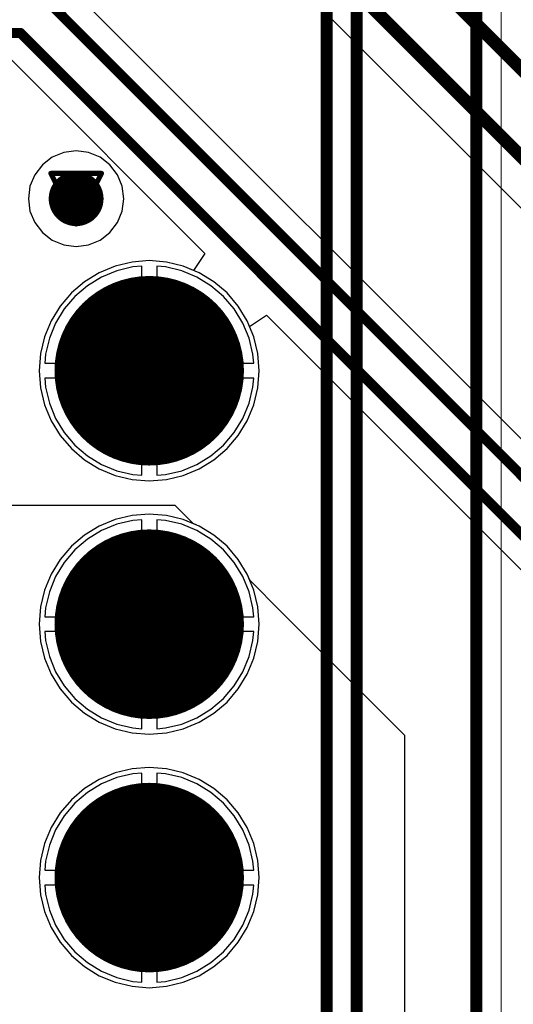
# Model space of a CAD drawing. Header units: millimetres. Extents: x 138 to 555, y 26 to 334.
# Tile 555 of 656: x 324.29 to 329.24, y 201.61 to 211.48. Entities that reach past the tile are written whole.
import ezdxf

# ---------------------------------------------------------------- set-up
doc = ezdxf.new("R2010")
doc.units = ezdxf.units.MM
for name, color, linetype in [('BottomLayer', 5, 'Continuous'), ('BottomSolder', 6, 'Continuous'), ('DrillDrawing', 1, 'Continuous'), ('Mechanical20', 56, 'Continuous'), ('Mechanical27', 56, 'Continuous'), ('MidLayer1', 16, 'Continuous'), ('MidLayer2', 76, 'Continuous'), ('MidLayer3', 90, 'Continuous'), ('MidLayer4', 156, 'Continuous'), ('MultiLayer', 9, 'Continuous'), ('PadHoleLayer', 156, 'Continuous'), ('TopLayer', 1, 'Continuous'), ('TopOverlay', 2, 'Continuous'), ('TopSolder', 216, 'Continuous'), ('ViaHoleLayer', 16, 'Continuous')]:
    doc.layers.add(name, color=color, linetype=linetype)

# ---------------------------------------------------------------- blocks, each defined once
blk = doc.blocks.new('CON_CVILUX_CH87_20_2_V_1_00_939')
at = {"layer": 'BottomLayer', "const_width": 0.9}
for points in [[(-11.88, 1.27, 1), (-10.98, 1.27, 1)], [(-9.34, 1.27, 1), (-8.44, 1.27, 1)], [(-6.8, 1.27, 1), (-5.9, 1.27, 1)]]:
    blk.add_lwpolyline(points, format="xyb", close=True, dxfattribs=at)
at = {"layer": 'BottomSolder', "const_width": 0.95}
for points in [[(-11.905, 1.27, 1), (-10.955, 1.27, 1)], [(-9.365, 1.27, 1), (-8.415, 1.27, 1)], [(-6.825, 1.27, 1), (-5.875, 1.27, 1)]]:
    blk.add_lwpolyline(points, format="xyb", close=True, dxfattribs=at)
at = {"layer": 'Mechanical20', "const_width": 0.01}
blk.add_lwpolyline([(16.75, 4.8), (-16.75, 4.8)], dxfattribs=at)
at = {"layer": 'Mechanical27'}
for p, q in [((-11.6372, 1.7322), (-11.542, 1.7798)), ((-11.542, 1.7798), (-11.3515, 1.7798)), ((-11.3515, 1.7798), (-11.2563, 1.7322)), ((-11.7324, 1.5894), (-11.6848, 1.6846)), ((-11.6848, 1.6846), (-11.6372, 1.7322)), ((-11.2563, 1.7322), (-11.2087, 1.6846)), ((-11.2087, 1.6846), (-11.1611, 1.5894)), ((-11.7324, 1.5417), (-11.7324, 1.5894)), ((-11.1611, 1.5894), (-11.1611, 1.4941)), ((-11.1611, 1.4941), (-11.2087, 1.3989)), ((-11.2087, 1.3989), (-11.3039, 1.2561)), ((-11.3039, 1.2561), (-11.78, 0.78)), ((-11.78, 0.78), (-11.1135, 0.78))]:
    blk.add_line(p, q, dxfattribs=at)
at = {"layer": 'Mechanical27', "const_width": 0.01}
for points in [[(16.51, 4.55), (-16.51, 4.55)], [(15.5, 3.35), (-15.5, 3.35)], [(15.2, 3.05), (-15.2, 3.05)]]:
    blk.add_lwpolyline(points, dxfattribs=at)
at = {"layer": 'Mechanical27'}
for points, const_width in [([(-10.505, 1.27, 1), (-12.355, 1.27, 1)], 0.01), ([(-7.965, 1.27, 1), (-9.815, 1.27, 1)], 0.01), ([(-5.425, 1.27, 1), (-7.275, 1.27, 1)], 0.01), ([(-12.3575, 1.27, 1), (-12.3525, 1.27, 1)], 0.005), ([(-10.5075, 1.27, 1), (-10.5025, 1.27, 1)], 0.005), ([(-9.8175, 1.27, 1), (-9.8125, 1.27, 1)], 0.005), ([(-7.9675, 1.27, 1), (-7.9625, 1.27, 1)], 0.005), ([(-7.2775, 1.27, 1), (-7.2725, 1.27, 1)], 0.005), ([(-5.4275, 1.27, 1), (-5.4225, 1.27, 1)], 0.005)]:
    blk.add_lwpolyline(points, format="xyb", close=True, dxfattribs=dict(at, const_width=const_width))
at = {"layer": 'MidLayer1', "const_width": 0.9}
for points in [[(-11.88, 1.27, 1), (-10.98, 1.27, 1)], [(-9.34, 1.27, 1), (-8.44, 1.27, 1)], [(-6.8, 1.27, 1), (-5.9, 1.27, 1)]]:
    blk.add_lwpolyline(points, format="xyb", close=True, dxfattribs=at)
at = {"layer": 'MidLayer2', "const_width": 0.9}
for points in [[(-11.88, 1.27, 1), (-10.98, 1.27, 1)], [(-9.34, 1.27, 1), (-8.44, 1.27, 1)], [(-6.8, 1.27, 1), (-5.9, 1.27, 1)]]:
    blk.add_lwpolyline(points, format="xyb", close=True, dxfattribs=at)
at = {"layer": 'MidLayer3', "const_width": 0.9}
for points in [[(-11.88, 1.27, 1), (-10.98, 1.27, 1)], [(-9.34, 1.27, 1), (-8.44, 1.27, 1)], [(-6.8, 1.27, 1), (-5.9, 1.27, 1)]]:
    blk.add_lwpolyline(points, format="xyb", close=True, dxfattribs=at)
at = {"layer": 'MidLayer4', "const_width": 0.9}
for points in [[(-11.88, 1.27, 1), (-10.98, 1.27, 1)], [(-9.34, 1.27, 1), (-8.44, 1.27, 1)], [(-6.8, 1.27, 1), (-5.9, 1.27, 1)]]:
    blk.add_lwpolyline(points, format="xyb", close=True, dxfattribs=at)
at = {"layer": 'MultiLayer', "const_width": 0.9}
for points in [[(-11.88, 1.27, 1), (-10.98, 1.27, 1)], [(-9.34, 1.27, 1), (-8.44, 1.27, 1)], [(-6.8, 1.27, 1), (-5.9, 1.27, 1)]]:
    blk.add_lwpolyline(points, format="xyb", close=True, dxfattribs=at)
at = {"layer": 'PadHoleLayer', "const_width": 0.6}
for points in [[(-11.73, 1.27, 1), (-11.13, 1.27, 1)], [(-9.19, 1.27, 1), (-8.59, 1.27, 1)], [(-6.65, 1.27, 1), (-6.05, 1.27, 1)]]:
    blk.add_lwpolyline(points, format="xyb", close=True, dxfattribs=at)
at = {"layer": 'TopLayer', "const_width": 0.9}
for points in [[(-11.88, 1.27, 1), (-10.98, 1.27, 1)], [(-9.34, 1.27, 1), (-8.44, 1.27, 1)], [(-6.8, 1.27, 1), (-5.9, 1.27, 1)]]:
    blk.add_lwpolyline(points, format="xyb", close=True, dxfattribs=at)
at = {"layer": 'TopOverlay', "const_width": 0.12}
for points in [[(16.51, 4.55), (-16.51, 4.55)], [(15.5, 3.35), (-15.5, 3.35)], [(15.2, 3.05), (-15.2, 3.05)]]:
    blk.add_lwpolyline(points, dxfattribs=at)
at = {"layer": 'TopSolder', "const_width": 0.95}
for points in [[(-11.905, 1.27, 1), (-10.955, 1.27, 1)], [(-9.365, 1.27, 1), (-8.415, 1.27, 1)], [(-6.825, 1.27, 1), (-5.875, 1.27, 1)]]:
    blk.add_lwpolyline(points, format="xyb", close=True, dxfattribs=at)

msp = doc.modelspace()

# ---------------------------------------------------------------- linework, layer by layer
at = {"layer": 'BottomLayer'}
for p, q in [((324.8616, 214.0486), (345.1999, 193.7103)), ((334.1007, 202.4963), (324.6406, 211.9564)), ((324.1929, 211.0939), (326.1485, 209.1384)), ((326.1485, 209.1384), (326.0352, 208.9688)), ((325.4178, 209.0522), (325.2495, 209.0118)), ((325.5905, 209.0658), (325.4178, 209.0522)), ((325.7631, 209.0522), (325.5905, 209.0658)), ((325.9314, 209.0118), (325.7631, 209.0522)), ((325.0895, 208.9455), (324.9419, 208.8551)), ((325.2495, 209.0118), (325.0895, 208.9455)), ((326.0352, 208.9688), (325.9314, 209.0118)), ((324.9419, 208.8551), (324.8102, 208.7426)), ((324.8102, 208.7426), (324.6978, 208.6109)), ((324.6978, 208.6109), (324.6073, 208.4633)), ((324.6073, 208.4633), (324.5411, 208.3034)), ((326.5969, 208.4071), (326.7664, 208.5204)), ((326.7664, 208.5204), (332.9753, 202.3115)), ((326.6399, 208.3034), (326.5969, 208.4071)), ((324.5411, 208.3034), (324.5006, 208.135)), ((326.6803, 208.135), (326.6399, 208.3034)), ((324.5006, 208.135), (324.4871, 207.9624)), ((326.6939, 207.9624), (326.6803, 208.135)), ((324.4871, 207.9624), (324.5006, 207.7898)), ((326.6803, 207.7898), (326.6939, 207.9624)), ((324.5006, 207.7898), (324.5411, 207.6214)), ((326.6399, 207.6214), (326.6803, 207.7898)), ((324.5411, 207.6214), (324.6073, 207.4615)), ((326.5736, 207.4615), (326.6399, 207.6214)), ((324.6073, 207.4615), (324.6978, 207.3138)), ((326.4831, 207.3138), (326.5736, 207.4615)), ((324.6978, 207.3138), (324.8102, 207.1822)), ((326.3707, 207.1822), (326.4831, 207.3138)), ((324.8102, 207.1822), (324.9419, 207.0697)), ((326.239, 207.0697), (326.3707, 207.1822)), ((324.9419, 207.0697), (325.0895, 206.9793)), ((326.0914, 206.9793), (326.239, 207.0697)), ((325.0895, 206.9793), (325.2495, 206.913)), ((325.9314, 206.913), (326.0914, 206.9793)), ((325.2495, 206.913), (325.4178, 206.8726)), ((325.4178, 206.8726), (325.5905, 206.859)), ((325.5905, 206.859), (325.7631, 206.8726)), ((325.7631, 206.8726), (325.9314, 206.913)), ((325.4257, 206.4627), (325.265, 206.4241)), ((325.5154, 206.4697), (325.4257, 206.4627)), ((325.5154, 205.4974), (325.5154, 206.4697)), ((325.7552, 206.4627), (325.6654, 206.4697)), ((325.6654, 206.4697), (325.6654, 205.4974)), ((325.9159, 206.4241), (325.7552, 206.4627)), ((325.1123, 206.3608), (324.9714, 206.2745)), ((325.265, 206.4241), (325.1123, 206.3608)), ((326.0686, 206.3608), (325.9159, 206.4241)), ((326.2095, 206.2745), (326.0686, 206.3608)), ((324.9714, 206.2745), (324.8457, 206.1671)), ((326.3352, 206.1671), (326.2095, 206.2745)), ((324.8457, 206.1671), (324.7384, 206.0415)), ((326.4425, 206.0415), (326.3352, 206.1671)), ((324.7384, 206.0415), (324.652, 205.9006)), ((326.5289, 205.9006), (326.4425, 206.0415)), ((324.652, 205.9006), (324.5888, 205.7479)), ((326.5922, 205.7479), (326.5289, 205.9006)), ((324.5888, 205.7479), (324.5502, 205.5872)), ((326.6307, 205.5872), (326.5922, 205.7479)), ((324.5502, 205.5872), (324.5431, 205.4974)), ((326.6378, 205.4974), (326.6307, 205.5872)), ((324.5431, 205.4974), (325.5154, 205.4974)), ((325.6654, 205.4974), (326.6378, 205.4974)), ((325.5154, 205.3474), (324.5431, 205.3474)), ((324.5431, 205.3474), (324.5502, 205.2576)), ((325.5154, 204.375), (325.5154, 205.3474)), ((326.6378, 205.3474), (325.6654, 205.3474)), ((325.6654, 205.3474), (325.6654, 204.375)), ((326.6307, 205.2576), (326.6378, 205.3474)), ((324.5502, 205.2576), (324.5888, 205.0969)), ((326.5922, 205.0969), (326.6307, 205.2576)), ((324.5888, 205.0969), (324.652, 204.9442)), ((326.5289, 204.9442), (326.5922, 205.0969)), ((324.652, 204.9442), (324.7384, 204.8033)), ((326.4425, 204.8033), (326.5289, 204.9442)), ((324.7384, 204.8033), (324.8457, 204.6776)), ((326.3352, 204.6776), (326.4425, 204.8033)), ((324.8457, 204.6776), (324.9714, 204.5703)), ((326.2095, 204.5703), (326.3352, 204.6776)), ((324.9714, 204.5703), (325.1123, 204.4839)), ((325.1123, 204.4839), (325.265, 204.4207)), ((325.9159, 204.4207), (326.0686, 204.4839)), ((326.0686, 204.4839), (326.2095, 204.5703)), ((325.265, 204.4207), (325.4257, 204.3821)), ((325.4257, 204.3821), (325.5154, 204.375)), ((325.6654, 204.375), (325.7552, 204.3821)), ((325.7552, 204.3821), (325.9159, 204.4207)), ((325.4257, 203.9227), (325.265, 203.8841)), ((325.5154, 203.9297), (325.4257, 203.9227)), ((325.5154, 202.9574), (325.5154, 203.9297)), ((325.7552, 203.9227), (325.6654, 203.9297)), ((325.6654, 203.9297), (325.6654, 202.9574)), ((325.9159, 203.8841), (325.7552, 203.9227)), ((325.1123, 203.8208), (324.9714, 203.7345)), ((325.265, 203.8841), (325.1123, 203.8208)), ((326.0686, 203.8208), (325.9159, 203.8841)), ((326.2095, 203.7345), (326.0686, 203.8208)), ((324.9714, 203.7345), (324.8457, 203.6271)), ((326.3352, 203.6271), (326.2095, 203.7345)), ((324.8457, 203.6271), (324.7384, 203.5015)), ((326.4425, 203.5015), (326.3352, 203.6271)), ((324.7384, 203.5015), (324.652, 203.3606)), ((326.5289, 203.3606), (326.4425, 203.5015)), ((324.652, 203.3606), (324.5888, 203.2079)), ((326.5922, 203.2079), (326.5289, 203.3606)), ((324.5888, 203.2079), (324.5502, 203.0472)), ((326.6307, 203.0472), (326.5922, 203.2079)), ((324.5502, 203.0472), (324.5431, 202.9574)), ((326.6378, 202.9574), (326.6307, 203.0472)), ((324.5431, 202.9574), (325.5154, 202.9574)), ((325.6654, 202.9574), (326.6378, 202.9574)), ((325.5154, 202.8074), (324.5431, 202.8074)), ((324.5431, 202.8074), (324.5502, 202.7176)), ((325.5154, 201.835), (325.5154, 202.8074)), ((326.6378, 202.8074), (325.6654, 202.8074)), ((325.6654, 202.8074), (325.6654, 201.835)), ((326.6307, 202.7176), (326.6378, 202.8074)), ((324.5502, 202.7176), (324.5888, 202.5569)), ((326.5922, 202.5569), (326.6307, 202.7176)), ((324.5888, 202.5569), (324.652, 202.4042)), ((326.5289, 202.4042), (326.5922, 202.5569)), ((324.652, 202.4042), (324.7384, 202.2633)), ((326.4425, 202.2633), (326.5289, 202.4042)), ((324.7384, 202.2633), (324.8457, 202.1376)), ((326.3352, 202.1376), (326.4425, 202.2633)), ((324.8457, 202.1376), (324.9714, 202.0303)), ((326.2095, 202.0303), (326.3352, 202.1376)), ((324.9714, 202.0303), (325.1123, 201.9439)), ((326.0686, 201.9439), (326.2095, 202.0303)), ((325.1123, 201.9439), (325.265, 201.8807)), ((325.9159, 201.8807), (326.0686, 201.9439)), ((325.265, 201.8807), (325.4257, 201.8421)), ((325.4257, 201.8421), (325.5154, 201.835)), ((325.6654, 201.835), (325.7552, 201.8421)), ((325.7552, 201.8421), (325.9159, 201.8807))]:
    msp.add_line(p, q, dxfattribs=at)
for points, const_width in [([(325.2604, 215.048), (350.6924, 189.6159)], 0.13), ([(325.0141, 214.4167), (345.568, 193.8628)], 0.13), ([(324.4604, 211.7762), (333.9205, 202.3161)], 0.1), ([(308.1534, 211.3488), (324.2985, 211.3488)], 0.1), ([(324.2985, 211.3488), (333.2302, 202.4171)], 0.1)]:
    msp.add_lwpolyline(points, dxfattribs=dict(at, const_width=const_width))
for points, const_width in [([(324.2735, 211.3488, 1), (324.3235, 211.3488, 1)], 0.05), ([(324.2735, 211.3488, 1), (324.3235, 211.3488, 1)], 0.05), ([(324.72, 209.6869, 1), (324.995, 209.6869, 1)], 0.275)]:
    msp.add_lwpolyline(points, format="xyb", close=True, dxfattribs=dict(at, const_width=const_width))
at = {"layer": 'DrillDrawing'}
for p, q in [((325.3704, 208.1655), (325.3704, 207.6577)), ((325.7089, 207.9116), (325.7089, 208.1655)), ((325.7089, 208.1655), (325.7089, 207.6577)), ((325.3704, 207.6577), (325.3704, 207.9116)), ((325.3704, 207.9116), (325.7089, 207.9116)), ((325.3704, 205.6255), (325.3704, 205.1177)), ((325.7089, 205.3716), (325.7089, 205.6255)), ((325.7089, 205.6255), (325.7089, 205.1177)), ((325.3704, 205.1177), (325.3704, 205.3716)), ((325.3704, 205.3716), (325.7089, 205.3716)), ((325.3704, 203.0855), (325.3704, 202.5777)), ((325.7089, 202.8316), (325.7089, 203.0855)), ((325.7089, 203.0855), (325.7089, 202.5777)), ((325.3704, 202.5777), (325.3704, 202.8316)), ((325.3704, 202.8316), (325.7089, 202.8316))]:
    msp.add_line(p, q, dxfattribs=at)
at = {"layer": 'DrillDrawing', "const_width": 0.0508}
for points in [[(324.6035, 209.9409), (325.1115, 209.9409)], [(324.6035, 209.9409), (324.8575, 209.4329)], [(324.8575, 209.4329), (325.1115, 209.9409)], [(324.7051, 209.8393), (325.0099, 209.8393)], [(324.7051, 209.8393), (324.8575, 209.5345)], [(324.8575, 209.5345), (325.0099, 209.8393)]]:
    msp.add_lwpolyline(points, dxfattribs=at)
at = {"layer": 'DrillDrawing', "const_width": 0.0254}
for points in [[(324.5908, 209.9409, 1), (324.6162, 209.9409, 1)], [(324.5908, 209.9409, 1), (324.6162, 209.9409, 1)], [(325.0988, 209.9409, 1), (325.1242, 209.9409, 1)], [(325.0988, 209.9409, 1), (325.1242, 209.9409, 1)], [(324.6924, 209.8393, 1), (324.7178, 209.8393, 1)], [(324.6924, 209.8393, 1), (324.7178, 209.8393, 1)], [(324.9972, 209.8393, 1), (325.0226, 209.8393, 1)], [(324.9972, 209.8393, 1), (325.0226, 209.8393, 1)], [(324.8448, 209.5345, 1), (324.8702, 209.5345, 1)], [(324.8448, 209.5345, 1), (324.8702, 209.5345, 1)], [(324.8448, 209.4329, 1), (324.8702, 209.4329, 1)], [(324.8448, 209.4329, 1), (324.8702, 209.4329, 1)]]:
    msp.add_lwpolyline(points, format="xyb", close=True, dxfattribs=at)
at = {"layer": 'MidLayer1'}
for p, q in [((324.7335, 210.1497), (324.6179, 210.1018)), ((324.8575, 210.166), (324.7335, 210.1497)), ((324.9815, 210.1497), (324.8575, 210.166)), ((325.097, 210.1018), (324.9815, 210.1497)), ((324.5187, 210.0257), (324.4426, 209.9265)), ((324.6179, 210.1018), (324.5187, 210.0257)), ((325.1963, 210.0257), (325.097, 210.1018)), ((325.2724, 209.9265), (325.1963, 210.0257)), ((324.4426, 209.9265), (324.3947, 209.8109)), ((325.3203, 209.8109), (325.2724, 209.9265)), ((324.3947, 209.8109), (324.3784, 209.6869)), ((325.3366, 209.6869), (325.3203, 209.8109)), ((324.3784, 209.6869), (324.3947, 209.5629)), ((325.3203, 209.5629), (325.3366, 209.6869)), ((324.3947, 209.5629), (324.4426, 209.4474)), ((325.2724, 209.4474), (325.3203, 209.5629)), ((324.4426, 209.4474), (324.5187, 209.3481)), ((325.1963, 209.3481), (325.2724, 209.4474)), ((324.5187, 209.3481), (324.6179, 209.272)), ((325.097, 209.272), (325.1963, 209.3481)), ((324.6179, 209.272), (324.7335, 209.2241)), ((324.7335, 209.2241), (324.8575, 209.2078)), ((324.8575, 209.2078), (324.9815, 209.2241)), ((324.9815, 209.2241), (325.097, 209.272)), ((325.265, 208.9641), (325.1123, 208.9008)), ((325.4257, 209.0027), (325.265, 208.9641)), ((325.5154, 209.0097), (325.4257, 209.0027)), ((325.5154, 208.0374), (325.5154, 209.0097)), ((325.7552, 209.0027), (325.6654, 209.0097)), ((325.6654, 209.0097), (325.6654, 208.0374)), ((325.9159, 208.9641), (325.7552, 209.0027)), ((326.0686, 208.9008), (325.9159, 208.9641)), ((325.1123, 208.9008), (324.9714, 208.8145)), ((326.2095, 208.8145), (326.0686, 208.9008)), ((324.9714, 208.8145), (324.8457, 208.7071)), ((326.3352, 208.7071), (326.2095, 208.8145)), ((324.8457, 208.7071), (324.7384, 208.5815)), ((326.4425, 208.5815), (326.3352, 208.7071)), ((324.7384, 208.5815), (324.652, 208.4406)), ((326.5289, 208.4406), (326.4425, 208.5815)), ((324.652, 208.4406), (324.5888, 208.2879)), ((326.5922, 208.2879), (326.5289, 208.4406)), ((324.5888, 208.2879), (324.5502, 208.1272)), ((326.6307, 208.1272), (326.5922, 208.2879)), ((324.5502, 208.1272), (324.5431, 208.0374)), ((324.5431, 208.0374), (325.5154, 208.0374)), ((325.6654, 208.0374), (326.6378, 208.0374)), ((326.6378, 208.0374), (326.6307, 208.1272)), ((325.5154, 207.8874), (324.5431, 207.8874)), ((324.5431, 207.8874), (324.5502, 207.7976)), ((325.5154, 206.915), (325.5154, 207.8874)), ((326.6378, 207.8874), (325.6654, 207.8874)), ((325.6654, 207.8874), (325.6654, 206.915)), ((326.6307, 207.7976), (326.6378, 207.8874)), ((324.5502, 207.7976), (324.5888, 207.6369)), ((326.5922, 207.6369), (326.6307, 207.7976)), ((324.5888, 207.6369), (324.652, 207.4842)), ((326.5289, 207.4842), (326.5922, 207.6369)), ((324.652, 207.4842), (324.7384, 207.3433)), ((326.4425, 207.3433), (326.5289, 207.4842)), ((324.7384, 207.3433), (324.8457, 207.2176)), ((326.3352, 207.2176), (326.4425, 207.3433)), ((324.8457, 207.2176), (324.9714, 207.1103)), ((326.2095, 207.1103), (326.3352, 207.2176)), ((324.9714, 207.1103), (325.1123, 207.0239)), ((326.0686, 207.0239), (326.2095, 207.1103)), ((325.1123, 207.0239), (325.265, 206.9607)), ((325.265, 206.9607), (325.4257, 206.9221)), ((325.7552, 206.9221), (325.9159, 206.9607)), ((325.9159, 206.9607), (326.0686, 207.0239)), ((325.4257, 206.9221), (325.5154, 206.915)), ((325.6654, 206.915), (325.7552, 206.9221)), ((325.8489, 206.612), (321.478, 206.612)), ((326.0299, 206.431), (325.8489, 206.612)), ((326.0914, 206.4055), (326.0299, 206.431)), ((326.239, 206.3151), (326.0914, 206.4055)), ((326.3707, 206.2026), (326.239, 206.3151)), ((326.4831, 206.0709), (326.3707, 206.2026)), ((326.5736, 205.9233), (326.4831, 206.0709)), ((326.5991, 205.8619), (326.5736, 205.9233)), ((326.9182, 205.5427), (326.5991, 205.8619)), ((328.1547, 204.3062), (326.9182, 205.5427)), ((328.1547, 202.9622), (328.1547, 204.3062)), ((328.1547, 196.0271), (328.1547, 202.9622))]:
    msp.add_line(p, q, dxfattribs=at)
at = {"layer": 'MidLayer1', "const_width": 0.275}
msp.add_lwpolyline([(324.72, 209.6869, 1), (324.995, 209.6869, 1)], format="xyb", close=True, dxfattribs=at)
at = {"layer": 'MidLayer2'}
for p, q in [((325.4178, 209.0522), (325.2495, 209.0118)), ((325.5905, 209.0658), (325.4178, 209.0522)), ((325.7631, 209.0522), (325.5905, 209.0658)), ((325.9314, 209.0118), (325.7631, 209.0522)), ((325.0895, 208.9455), (324.9419, 208.8551)), ((325.2495, 209.0118), (325.0895, 208.9455)), ((326.0914, 208.9455), (325.9314, 209.0118)), ((326.239, 208.8551), (326.0914, 208.9455)), ((324.9419, 208.8551), (324.8102, 208.7426)), ((326.3707, 208.7426), (326.239, 208.8551)), ((324.8102, 208.7426), (324.6978, 208.6109)), ((326.4831, 208.6109), (326.3707, 208.7426)), ((324.6978, 208.6109), (324.6073, 208.4633)), ((326.5736, 208.4633), (326.4831, 208.6109)), ((324.6073, 208.4633), (324.5411, 208.3034)), ((326.6399, 208.3034), (326.5736, 208.4633)), ((324.5411, 208.3034), (324.5006, 208.135)), ((326.6803, 208.135), (326.6399, 208.3034)), ((324.5006, 208.135), (324.4871, 207.9624)), ((326.6939, 207.9624), (326.6803, 208.135)), ((324.4871, 207.9624), (324.5006, 207.7898)), ((326.6803, 207.7898), (326.6939, 207.9624)), ((324.5006, 207.7898), (324.5411, 207.6214)), ((326.6399, 207.6214), (326.6803, 207.7898)), ((324.5411, 207.6214), (324.6073, 207.4615)), ((326.5736, 207.4615), (326.6399, 207.6214)), ((324.6073, 207.4615), (324.6978, 207.3138)), ((326.4831, 207.3138), (326.5736, 207.4615)), ((324.6978, 207.3138), (324.8102, 207.1822)), ((326.3707, 207.1822), (326.4831, 207.3138)), ((324.8102, 207.1822), (324.9419, 207.0697)), ((326.239, 207.0697), (326.3707, 207.1822)), ((324.9419, 207.0697), (325.0895, 206.9793)), ((326.0914, 206.9793), (326.239, 207.0697)), ((325.0895, 206.9793), (325.2495, 206.913)), ((325.9314, 206.913), (326.0914, 206.9793)), ((325.2495, 206.913), (325.4178, 206.8726)), ((325.4178, 206.8726), (325.5905, 206.859)), ((325.5905, 206.859), (325.7631, 206.8726)), ((325.7631, 206.8726), (325.9314, 206.913)), ((325.4257, 206.4627), (325.265, 206.4241)), ((325.5154, 206.4697), (325.4257, 206.4627)), ((325.5154, 205.4974), (325.5154, 206.4697)), ((325.7552, 206.4627), (325.6654, 206.4697)), ((325.6654, 206.4697), (325.6654, 205.4974)), ((325.9159, 206.4241), (325.7552, 206.4627)), ((325.1123, 206.3608), (324.9714, 206.2745)), ((325.265, 206.4241), (325.1123, 206.3608)), ((326.0686, 206.3608), (325.9159, 206.4241)), ((326.2095, 206.2745), (326.0686, 206.3608)), ((324.9714, 206.2745), (324.8457, 206.1671)), ((326.3352, 206.1671), (326.2095, 206.2745)), ((324.8457, 206.1671), (324.7384, 206.0415)), ((326.4425, 206.0415), (326.3352, 206.1671)), ((324.7384, 206.0415), (324.652, 205.9006)), ((326.5289, 205.9006), (326.4425, 206.0415)), ((324.652, 205.9006), (324.5888, 205.7479)), ((326.5922, 205.7479), (326.5289, 205.9006)), ((324.5888, 205.7479), (324.5502, 205.5872)), ((326.6307, 205.5872), (326.5922, 205.7479)), ((324.5502, 205.5872), (324.5431, 205.4974)), ((326.6378, 205.4974), (326.6307, 205.5872)), ((324.5431, 205.4974), (325.5154, 205.4974)), ((325.6654, 205.4974), (326.6378, 205.4974)), ((325.5154, 205.3474), (324.5431, 205.3474)), ((324.5431, 205.3474), (324.5502, 205.2576)), ((325.5154, 204.375), (325.5154, 205.3474)), ((326.6378, 205.3474), (325.6654, 205.3474)), ((325.6654, 205.3474), (325.6654, 204.375)), ((326.6307, 205.2576), (326.6378, 205.3474)), ((324.5502, 205.2576), (324.5888, 205.0969)), ((326.5922, 205.0969), (326.6307, 205.2576)), ((324.5888, 205.0969), (324.652, 204.9442)), ((326.5289, 204.9442), (326.5922, 205.0969)), ((324.652, 204.9442), (324.7384, 204.8033)), ((326.4425, 204.8033), (326.5289, 204.9442)), ((324.7384, 204.8033), (324.8457, 204.6776)), ((326.3352, 204.6776), (326.4425, 204.8033)), ((324.8457, 204.6776), (324.9714, 204.5703)), ((326.2095, 204.5703), (326.3352, 204.6776)), ((324.9714, 204.5703), (325.1123, 204.4839)), ((325.1123, 204.4839), (325.265, 204.4207)), ((325.9159, 204.4207), (326.0686, 204.4839)), ((326.0686, 204.4839), (326.2095, 204.5703)), ((325.265, 204.4207), (325.4257, 204.3821)), ((325.4257, 204.3821), (325.5154, 204.375)), ((325.6654, 204.375), (325.7552, 204.3821)), ((325.7552, 204.3821), (325.9159, 204.4207)), ((325.4257, 203.9227), (325.265, 203.8841)), ((325.5154, 203.9297), (325.4257, 203.9227)), ((325.5154, 202.9574), (325.5154, 203.9297)), ((325.7552, 203.9227), (325.6654, 203.9297)), ((325.6654, 203.9297), (325.6654, 202.9574)), ((325.9159, 203.8841), (325.7552, 203.9227)), ((325.1123, 203.8208), (324.9714, 203.7345)), ((325.265, 203.8841), (325.1123, 203.8208)), ((326.0686, 203.8208), (325.9159, 203.8841)), ((326.2095, 203.7345), (326.0686, 203.8208)), ((324.9714, 203.7345), (324.8457, 203.6271)), ((326.3352, 203.6271), (326.2095, 203.7345)), ((324.8457, 203.6271), (324.7384, 203.5015)), ((326.4425, 203.5015), (326.3352, 203.6271)), ((324.7384, 203.5015), (324.652, 203.3606)), ((326.5289, 203.3606), (326.4425, 203.5015)), ((324.652, 203.3606), (324.5888, 203.2079)), ((326.5922, 203.2079), (326.5289, 203.3606)), ((324.5888, 203.2079), (324.5502, 203.0472)), ((326.6307, 203.0472), (326.5922, 203.2079)), ((324.5502, 203.0472), (324.5431, 202.9574)), ((326.6378, 202.9574), (326.6307, 203.0472)), ((324.5431, 202.9574), (325.5154, 202.9574)), ((325.6654, 202.9574), (326.6378, 202.9574)), ((325.5154, 202.8074), (324.5431, 202.8074)), ((324.5431, 202.8074), (324.5502, 202.7176)), ((325.5154, 201.835), (325.5154, 202.8074)), ((326.6378, 202.8074), (325.6654, 202.8074)), ((325.6654, 202.8074), (325.6654, 201.835)), ((326.6307, 202.7176), (326.6378, 202.8074)), ((324.5502, 202.7176), (324.5888, 202.5569)), ((326.5922, 202.5569), (326.6307, 202.7176)), ((324.5888, 202.5569), (324.652, 202.4042)), ((326.5289, 202.4042), (326.5922, 202.5569)), ((324.652, 202.4042), (324.7384, 202.2633)), ((326.4425, 202.2633), (326.5289, 202.4042)), ((324.7384, 202.2633), (324.8457, 202.1376)), ((326.3352, 202.1376), (326.4425, 202.2633)), ((324.8457, 202.1376), (324.9714, 202.0303)), ((326.2095, 202.0303), (326.3352, 202.1376)), ((324.9714, 202.0303), (325.1123, 201.9439)), ((326.0686, 201.9439), (326.2095, 202.0303)), ((325.1123, 201.9439), (325.265, 201.8807)), ((325.9159, 201.8807), (326.0686, 201.9439)), ((325.265, 201.8807), (325.4257, 201.8421)), ((325.4257, 201.8421), (325.5154, 201.835)), ((325.6654, 201.835), (325.7552, 201.8421)), ((325.7552, 201.8421), (325.9159, 201.8807))]:
    msp.add_line(p, q, dxfattribs=at)
at = {"layer": 'MidLayer2', "const_width": 0.275}
msp.add_lwpolyline([(324.72, 209.6869, 1), (324.995, 209.6869, 1)], format="xyb", close=True, dxfattribs=at)
at = {"layer": 'MidLayer3'}
for p, q in [((325.4178, 209.0522), (325.2495, 209.0118)), ((325.5905, 209.0658), (325.4178, 209.0522)), ((325.7631, 209.0522), (325.5905, 209.0658)), ((325.9314, 209.0118), (325.7631, 209.0522)), ((325.0895, 208.9455), (324.9419, 208.8551)), ((325.2495, 209.0118), (325.0895, 208.9455)), ((326.0914, 208.9455), (325.9314, 209.0118)), ((326.239, 208.8551), (326.0914, 208.9455)), ((324.9419, 208.8551), (324.8102, 208.7426)), ((326.3707, 208.7426), (326.239, 208.8551)), ((324.8102, 208.7426), (324.6978, 208.6109)), ((326.4831, 208.6109), (326.3707, 208.7426)), ((324.6978, 208.6109), (324.6073, 208.4633)), ((326.5736, 208.4633), (326.4831, 208.6109)), ((324.6073, 208.4633), (324.5411, 208.3034)), ((326.6399, 208.3034), (326.5736, 208.4633)), ((324.5411, 208.3034), (324.5006, 208.135)), ((326.6803, 208.135), (326.6399, 208.3034)), ((324.5006, 208.135), (324.4871, 207.9624)), ((326.6939, 207.9624), (326.6803, 208.135)), ((324.4871, 207.9624), (324.5006, 207.7898)), ((326.6803, 207.7898), (326.6939, 207.9624)), ((324.5006, 207.7898), (324.5411, 207.6214)), ((326.6399, 207.6214), (326.6803, 207.7898)), ((324.5411, 207.6214), (324.6073, 207.4615)), ((326.5736, 207.4615), (326.6399, 207.6214)), ((324.6073, 207.4615), (324.6978, 207.3138)), ((326.4831, 207.3138), (326.5736, 207.4615)), ((324.6978, 207.3138), (324.8102, 207.1822)), ((326.3707, 207.1822), (326.4831, 207.3138)), ((324.8102, 207.1822), (324.9419, 207.0697)), ((326.239, 207.0697), (326.3707, 207.1822)), ((324.9419, 207.0697), (325.0895, 206.9793)), ((326.0914, 206.9793), (326.239, 207.0697)), ((325.0895, 206.9793), (325.2495, 206.913)), ((325.9314, 206.913), (326.0914, 206.9793)), ((325.2495, 206.913), (325.4178, 206.8726)), ((325.4178, 206.8726), (325.5905, 206.859)), ((325.5905, 206.859), (325.7631, 206.8726)), ((325.7631, 206.8726), (325.9314, 206.913)), ((325.4257, 206.4627), (325.265, 206.4241)), ((325.5154, 206.4697), (325.4257, 206.4627)), ((325.5154, 205.4974), (325.5154, 206.4697)), ((325.7552, 206.4627), (325.6654, 206.4697)), ((325.6654, 206.4697), (325.6654, 205.4974)), ((325.9159, 206.4241), (325.7552, 206.4627)), ((325.1123, 206.3608), (324.9714, 206.2745)), ((325.265, 206.4241), (325.1123, 206.3608)), ((326.0686, 206.3608), (325.9159, 206.4241)), ((326.2095, 206.2745), (326.0686, 206.3608)), ((324.9714, 206.2745), (324.8457, 206.1671)), ((326.3352, 206.1671), (326.2095, 206.2745)), ((324.8457, 206.1671), (324.7384, 206.0415)), ((326.4425, 206.0415), (326.3352, 206.1671)), ((324.7384, 206.0415), (324.652, 205.9006)), ((326.5289, 205.9006), (326.4425, 206.0415)), ((324.652, 205.9006), (324.5888, 205.7479)), ((326.5922, 205.7479), (326.5289, 205.9006)), ((324.5888, 205.7479), (324.5502, 205.5872)), ((326.6307, 205.5872), (326.5922, 205.7479)), ((324.5502, 205.5872), (324.5431, 205.4974)), ((326.6378, 205.4974), (326.6307, 205.5872)), ((324.5431, 205.4974), (325.5154, 205.4974)), ((325.6654, 205.4974), (326.6378, 205.4974)), ((325.5154, 205.3474), (324.5431, 205.3474)), ((324.5431, 205.3474), (324.5502, 205.2576)), ((325.5154, 204.375), (325.5154, 205.3474)), ((326.6378, 205.3474), (325.6654, 205.3474)), ((325.6654, 205.3474), (325.6654, 204.375)), ((326.6307, 205.2576), (326.6378, 205.3474)), ((324.5502, 205.2576), (324.5888, 205.0969)), ((326.5922, 205.0969), (326.6307, 205.2576)), ((324.5888, 205.0969), (324.652, 204.9442)), ((326.5289, 204.9442), (326.5922, 205.0969)), ((324.652, 204.9442), (324.7384, 204.8033)), ((326.4425, 204.8033), (326.5289, 204.9442)), ((324.7384, 204.8033), (324.8457, 204.6776)), ((326.3352, 204.6776), (326.4425, 204.8033)), ((324.8457, 204.6776), (324.9714, 204.5703)), ((326.2095, 204.5703), (326.3352, 204.6776)), ((324.9714, 204.5703), (325.1123, 204.4839)), ((325.1123, 204.4839), (325.265, 204.4207)), ((325.9159, 204.4207), (326.0686, 204.4839)), ((326.0686, 204.4839), (326.2095, 204.5703)), ((325.265, 204.4207), (325.4257, 204.3821)), ((325.4257, 204.3821), (325.5154, 204.375)), ((325.6654, 204.375), (325.7552, 204.3821)), ((325.7552, 204.3821), (325.9159, 204.4207)), ((325.4257, 203.9227), (325.265, 203.8841)), ((325.5154, 203.9297), (325.4257, 203.9227)), ((325.5154, 202.9574), (325.5154, 203.9297)), ((325.7552, 203.9227), (325.6654, 203.9297)), ((325.6654, 203.9297), (325.6654, 202.9574)), ((325.9159, 203.8841), (325.7552, 203.9227)), ((325.1123, 203.8208), (324.9714, 203.7345)), ((325.265, 203.8841), (325.1123, 203.8208)), ((326.0686, 203.8208), (325.9159, 203.8841)), ((326.2095, 203.7345), (326.0686, 203.8208)), ((324.9714, 203.7345), (324.8457, 203.6271)), ((326.3352, 203.6271), (326.2095, 203.7345)), ((324.8457, 203.6271), (324.7384, 203.5015)), ((326.4425, 203.5015), (326.3352, 203.6271)), ((324.7384, 203.5015), (324.652, 203.3606)), ((326.5289, 203.3606), (326.4425, 203.5015)), ((324.652, 203.3606), (324.5888, 203.2079)), ((326.5922, 203.2079), (326.5289, 203.3606)), ((324.5888, 203.2079), (324.5502, 203.0472)), ((326.6307, 203.0472), (326.5922, 203.2079)), ((324.5502, 203.0472), (324.5431, 202.9574)), ((326.6378, 202.9574), (326.6307, 203.0472)), ((324.5431, 202.9574), (325.5154, 202.9574)), ((325.6654, 202.9574), (326.6378, 202.9574)), ((325.5154, 202.8074), (324.5431, 202.8074)), ((324.5431, 202.8074), (324.5502, 202.7176)), ((325.5154, 201.835), (325.5154, 202.8074)), ((326.6378, 202.8074), (325.6654, 202.8074)), ((325.6654, 202.8074), (325.6654, 201.835)), ((326.6307, 202.7176), (326.6378, 202.8074)), ((324.5502, 202.7176), (324.5888, 202.5569)), ((326.5922, 202.5569), (326.6307, 202.7176)), ((324.5888, 202.5569), (324.652, 202.4042)), ((326.5289, 202.4042), (326.5922, 202.5569)), ((324.652, 202.4042), (324.7384, 202.2633)), ((326.4425, 202.2633), (326.5289, 202.4042)), ((324.7384, 202.2633), (324.8457, 202.1376)), ((326.3352, 202.1376), (326.4425, 202.2633)), ((324.8457, 202.1376), (324.9714, 202.0303)), ((326.2095, 202.0303), (326.3352, 202.1376)), ((324.9714, 202.0303), (325.1123, 201.9439)), ((326.0686, 201.9439), (326.2095, 202.0303)), ((325.1123, 201.9439), (325.265, 201.8807)), ((325.9159, 201.8807), (326.0686, 201.9439)), ((325.265, 201.8807), (325.4257, 201.8421)), ((325.4257, 201.8421), (325.5154, 201.835)), ((325.6654, 201.835), (325.7552, 201.8421)), ((325.7552, 201.8421), (325.9159, 201.8807))]:
    msp.add_line(p, q, dxfattribs=at)
at = {"layer": 'MidLayer3', "const_width": 0.275}
msp.add_lwpolyline([(324.72, 209.6869, 1), (324.995, 209.6869, 1)], format="xyb", close=True, dxfattribs=at)
at = {"layer": 'MidLayer4'}
for p, q in [((324.7335, 210.1497), (324.6179, 210.1018)), ((324.8575, 210.166), (324.7335, 210.1497)), ((324.9815, 210.1497), (324.8575, 210.166)), ((325.097, 210.1018), (324.9815, 210.1497)), ((324.5187, 210.0257), (324.4426, 209.9265)), ((324.6179, 210.1018), (324.5187, 210.0257)), ((325.1963, 210.0257), (325.097, 210.1018)), ((325.2724, 209.9265), (325.1963, 210.0257)), ((324.4426, 209.9265), (324.3947, 209.8109)), ((325.3203, 209.8109), (325.2724, 209.9265)), ((324.3947, 209.8109), (324.3784, 209.6869)), ((325.3366, 209.6869), (325.3203, 209.8109)), ((324.3784, 209.6869), (324.3947, 209.5629)), ((325.3203, 209.5629), (325.3366, 209.6869)), ((324.3947, 209.5629), (324.4426, 209.4474)), ((325.2724, 209.4474), (325.3203, 209.5629)), ((324.4426, 209.4474), (324.5187, 209.3481)), ((325.1963, 209.3481), (325.2724, 209.4474)), ((324.5187, 209.3481), (324.6179, 209.272)), ((325.097, 209.272), (325.1963, 209.3481)), ((324.6179, 209.272), (324.7335, 209.2241)), ((324.7335, 209.2241), (324.8575, 209.2078)), ((324.8575, 209.2078), (324.9815, 209.2241)), ((324.9815, 209.2241), (325.097, 209.272)), ((325.4178, 209.0522), (325.2495, 209.0118)), ((325.5905, 209.0658), (325.4178, 209.0522)), ((325.7631, 209.0522), (325.5905, 209.0658)), ((325.9314, 209.0118), (325.7631, 209.0522)), ((325.0895, 208.9455), (324.9419, 208.8551)), ((325.2495, 209.0118), (325.0895, 208.9455)), ((326.0914, 208.9455), (325.9314, 209.0118)), ((326.239, 208.8551), (326.0914, 208.9455)), ((324.9419, 208.8551), (324.8102, 208.7426)), ((326.3707, 208.7426), (326.239, 208.8551)), ((324.8102, 208.7426), (324.6978, 208.6109)), ((326.4831, 208.6109), (326.3707, 208.7426)), ((324.6978, 208.6109), (324.6073, 208.4633)), ((326.5736, 208.4633), (326.4831, 208.6109)), ((324.6073, 208.4633), (324.5411, 208.3034)), ((326.6399, 208.3034), (326.5736, 208.4633)), ((324.5411, 208.3034), (324.5006, 208.135)), ((326.6803, 208.135), (326.6399, 208.3034)), ((324.5006, 208.135), (324.4871, 207.9624)), ((326.6939, 207.9624), (326.6803, 208.135)), ((324.4871, 207.9624), (324.5006, 207.7898)), ((326.6803, 207.7898), (326.6939, 207.9624)), ((324.5006, 207.7898), (324.5411, 207.6214)), ((326.6399, 207.6214), (326.6803, 207.7898)), ((324.5411, 207.6214), (324.6073, 207.4615)), ((326.5736, 207.4615), (326.6399, 207.6214)), ((324.6073, 207.4615), (324.6978, 207.3138)), ((326.4831, 207.3138), (326.5736, 207.4615)), ((324.6978, 207.3138), (324.8102, 207.1822)), ((326.3707, 207.1822), (326.4831, 207.3138)), ((324.8102, 207.1822), (324.9419, 207.0697)), ((326.239, 207.0697), (326.3707, 207.1822)), ((324.9419, 207.0697), (325.0895, 206.9793)), ((326.0914, 206.9793), (326.239, 207.0697)), ((325.0895, 206.9793), (325.2495, 206.913)), ((325.9314, 206.913), (326.0914, 206.9793)), ((325.2495, 206.913), (325.4178, 206.8726)), ((325.4178, 206.8726), (325.5905, 206.859)), ((325.5905, 206.859), (325.7631, 206.8726)), ((325.7631, 206.8726), (325.9314, 206.913)), ((325.2495, 206.4718), (325.0895, 206.4055)), ((325.4178, 206.5122), (325.2495, 206.4718)), ((325.5905, 206.5258), (325.4178, 206.5122)), ((325.7631, 206.5122), (325.5905, 206.5258)), ((325.9314, 206.4718), (325.7631, 206.5122)), ((326.0914, 206.4055), (325.9314, 206.4718)), ((325.0895, 206.4055), (324.9419, 206.3151)), ((326.239, 206.3151), (326.0914, 206.4055)), ((324.9419, 206.3151), (324.8102, 206.2026)), ((326.3707, 206.2026), (326.239, 206.3151)), ((324.8102, 206.2026), (324.6978, 206.0709)), ((326.4831, 206.0709), (326.3707, 206.2026)), ((324.6978, 206.0709), (324.6073, 205.9233)), ((326.5736, 205.9233), (326.4831, 206.0709)), ((324.6073, 205.9233), (324.5411, 205.7634)), ((326.6399, 205.7634), (326.5736, 205.9233)), ((324.5411, 205.7634), (324.5006, 205.595)), ((326.6803, 205.595), (326.6399, 205.7634)), ((324.5006, 205.595), (324.4871, 205.4224)), ((326.6939, 205.4224), (326.6803, 205.595)), ((324.4871, 205.4224), (324.5006, 205.2498)), ((326.6803, 205.2498), (326.6939, 205.4224)), ((324.5006, 205.2498), (324.5411, 205.0814)), ((326.6399, 205.0814), (326.6803, 205.2498)), ((324.5411, 205.0814), (324.6073, 204.9215)), ((326.5736, 204.9215), (326.6399, 205.0814)), ((324.6073, 204.9215), (324.6978, 204.7738)), ((326.4831, 204.7738), (326.5736, 204.9215)), ((324.6978, 204.7738), (324.8102, 204.6422)), ((326.3707, 204.6422), (326.4831, 204.7738)), ((324.8102, 204.6422), (324.9419, 204.5297)), ((326.239, 204.5297), (326.3707, 204.6422)), ((324.9419, 204.5297), (325.0895, 204.4393)), ((326.0914, 204.4393), (326.239, 204.5297)), ((325.0895, 204.4393), (325.2495, 204.373)), ((325.9314, 204.373), (326.0914, 204.4393)), ((325.2495, 204.373), (325.4178, 204.3326)), ((325.4178, 204.3326), (325.5905, 204.319)), ((325.5905, 204.319), (325.7631, 204.3326)), ((325.7631, 204.3326), (325.9314, 204.373)), ((325.5905, 203.9858), (325.4178, 203.9722)), ((325.7631, 203.9722), (325.5905, 203.9858)), ((325.2495, 203.9318), (325.0895, 203.8655)), ((325.4178, 203.9722), (325.2495, 203.9318)), ((325.9314, 203.9318), (325.7631, 203.9722)), ((326.0914, 203.8655), (325.9314, 203.9318)), ((325.0895, 203.8655), (324.9419, 203.7751)), ((326.239, 203.7751), (326.0914, 203.8655)), ((324.9419, 203.7751), (324.8102, 203.6626)), ((326.3707, 203.6626), (326.239, 203.7751)), ((324.8102, 203.6626), (324.6978, 203.5309)), ((326.4831, 203.5309), (326.3707, 203.6626)), ((324.6978, 203.5309), (324.6073, 203.3833)), ((326.5736, 203.3833), (326.4831, 203.5309)), ((324.6073, 203.3833), (324.5411, 203.2234)), ((326.6399, 203.2234), (326.5736, 203.3833)), ((324.5411, 203.2234), (324.5006, 203.055)), ((326.6803, 203.055), (326.6399, 203.2234)), ((324.5006, 203.055), (324.4871, 202.8824)), ((326.6939, 202.8824), (326.6803, 203.055)), ((324.4871, 202.8824), (324.5006, 202.7098)), ((326.6803, 202.7098), (326.6939, 202.8824)), ((324.5006, 202.7098), (324.5411, 202.5414)), ((326.6399, 202.5414), (326.6803, 202.7098)), ((324.5411, 202.5414), (324.6073, 202.3815)), ((326.5736, 202.3815), (326.6399, 202.5414)), ((324.6073, 202.3815), (324.6978, 202.2338)), ((326.4831, 202.2338), (326.5736, 202.3815)), ((324.6978, 202.2338), (324.8102, 202.1022)), ((326.3707, 202.1022), (326.4831, 202.2338)), ((324.8102, 202.1022), (324.9419, 201.9897)), ((326.239, 201.9897), (326.3707, 202.1022)), ((324.9419, 201.9897), (325.0895, 201.8993)), ((326.0914, 201.8993), (326.239, 201.9897)), ((325.0895, 201.8993), (325.2495, 201.833)), ((325.2495, 201.833), (325.4178, 201.7926)), ((325.7631, 201.7926), (325.9314, 201.833)), ((325.9314, 201.833), (326.0914, 201.8993)), ((325.4178, 201.7926), (325.5905, 201.779)), ((325.5905, 201.779), (325.7631, 201.7926))]:
    msp.add_line(p, q, dxfattribs=at)
at = {"layer": 'MidLayer4', "const_width": 0.275}
msp.add_lwpolyline([(324.72, 209.6869, 1), (324.995, 209.6869, 1)], format="xyb", close=True, dxfattribs=at)
at = {"layer": 'MultiLayer', "const_width": 0.275}
msp.add_lwpolyline([(324.72, 209.6869, 1), (324.995, 209.6869, 1)], format="xyb", close=True, dxfattribs=at)
at = {"layer": 'TopLayer'}
for p, q in [((325.4178, 209.0522), (325.2495, 209.0118)), ((325.5905, 209.0658), (325.4178, 209.0522)), ((325.7631, 209.0522), (325.5905, 209.0658)), ((325.9314, 209.0118), (325.7631, 209.0522)), ((325.0895, 208.9455), (324.9419, 208.8551)), ((325.2495, 209.0118), (325.0895, 208.9455)), ((326.0914, 208.9455), (325.9314, 209.0118)), ((326.239, 208.8551), (326.0914, 208.9455)), ((324.9419, 208.8551), (324.8102, 208.7426)), ((326.3707, 208.7426), (326.239, 208.8551)), ((324.8102, 208.7426), (324.6978, 208.6109)), ((326.4831, 208.6109), (326.3707, 208.7426)), ((324.6978, 208.6109), (324.6073, 208.4633)), ((326.5736, 208.4633), (326.4831, 208.6109)), ((324.6073, 208.4633), (324.5411, 208.3034)), ((326.6399, 208.3034), (326.5736, 208.4633)), ((324.5411, 208.3034), (324.5006, 208.135)), ((326.6803, 208.135), (326.6399, 208.3034)), ((324.5006, 208.135), (324.4871, 207.9624)), ((326.6939, 207.9624), (326.6803, 208.135)), ((324.4871, 207.9624), (324.5006, 207.7898)), ((326.6803, 207.7898), (326.6939, 207.9624)), ((324.5006, 207.7898), (324.5411, 207.6214)), ((326.6399, 207.6214), (326.6803, 207.7898)), ((324.5411, 207.6214), (324.6073, 207.4615)), ((326.5736, 207.4615), (326.6399, 207.6214)), ((324.6073, 207.4615), (324.6978, 207.3138)), ((326.4831, 207.3138), (326.5736, 207.4615)), ((324.6978, 207.3138), (324.8102, 207.1822)), ((326.3707, 207.1822), (326.4831, 207.3138)), ((324.8102, 207.1822), (324.9419, 207.0697)), ((326.239, 207.0697), (326.3707, 207.1822)), ((324.9419, 207.0697), (325.0895, 206.9793)), ((326.0914, 206.9793), (326.239, 207.0697)), ((325.0895, 206.9793), (325.2495, 206.913)), ((325.9314, 206.913), (326.0914, 206.9793)), ((325.2495, 206.913), (325.4178, 206.8726)), ((325.4178, 206.8726), (325.5905, 206.859)), ((325.5905, 206.859), (325.7631, 206.8726)), ((325.7631, 206.8726), (325.9314, 206.913)), ((325.4257, 206.4627), (325.265, 206.4241)), ((325.5154, 206.4697), (325.4257, 206.4627)), ((325.5154, 205.4974), (325.5154, 206.4697)), ((325.7552, 206.4627), (325.6654, 206.4697)), ((325.6654, 206.4697), (325.6654, 205.4974)), ((325.9159, 206.4241), (325.7552, 206.4627)), ((325.1123, 206.3608), (324.9714, 206.2745)), ((325.265, 206.4241), (325.1123, 206.3608)), ((326.0686, 206.3608), (325.9159, 206.4241)), ((326.2095, 206.2745), (326.0686, 206.3608)), ((324.9714, 206.2745), (324.8457, 206.1671)), ((326.3352, 206.1671), (326.2095, 206.2745)), ((324.8457, 206.1671), (324.7384, 206.0415)), ((326.4425, 206.0415), (326.3352, 206.1671)), ((324.7384, 206.0415), (324.652, 205.9006)), ((326.5289, 205.9006), (326.4425, 206.0415)), ((324.652, 205.9006), (324.5888, 205.7479)), ((326.5922, 205.7479), (326.5289, 205.9006)), ((324.5888, 205.7479), (324.5502, 205.5872)), ((326.6307, 205.5872), (326.5922, 205.7479)), ((324.5502, 205.5872), (324.5431, 205.4974)), ((326.6378, 205.4974), (326.6307, 205.5872)), ((324.5431, 205.4974), (325.5154, 205.4974)), ((325.6654, 205.4974), (326.6378, 205.4974)), ((325.5154, 205.3474), (324.5431, 205.3474)), ((324.5431, 205.3474), (324.5502, 205.2576)), ((325.5154, 204.375), (325.5154, 205.3474)), ((326.6378, 205.3474), (325.6654, 205.3474)), ((325.6654, 205.3474), (325.6654, 204.375)), ((326.6307, 205.2576), (326.6378, 205.3474)), ((324.5502, 205.2576), (324.5888, 205.0969)), ((326.5922, 205.0969), (326.6307, 205.2576)), ((324.5888, 205.0969), (324.652, 204.9442)), ((326.5289, 204.9442), (326.5922, 205.0969)), ((324.652, 204.9442), (324.7384, 204.8033)), ((326.4425, 204.8033), (326.5289, 204.9442)), ((324.7384, 204.8033), (324.8457, 204.6776)), ((326.3352, 204.6776), (326.4425, 204.8033)), ((324.8457, 204.6776), (324.9714, 204.5703)), ((326.2095, 204.5703), (326.3352, 204.6776)), ((324.9714, 204.5703), (325.1123, 204.4839)), ((325.1123, 204.4839), (325.265, 204.4207)), ((325.9159, 204.4207), (326.0686, 204.4839)), ((326.0686, 204.4839), (326.2095, 204.5703)), ((325.265, 204.4207), (325.4257, 204.3821)), ((325.4257, 204.3821), (325.5154, 204.375)), ((325.6654, 204.375), (325.7552, 204.3821)), ((325.7552, 204.3821), (325.9159, 204.4207)), ((325.4257, 203.9227), (325.265, 203.8841)), ((325.5154, 203.9297), (325.4257, 203.9227)), ((325.5154, 202.9574), (325.5154, 203.9297)), ((325.7552, 203.9227), (325.6654, 203.9297)), ((325.6654, 203.9297), (325.6654, 202.9574)), ((325.9159, 203.8841), (325.7552, 203.9227)), ((325.1123, 203.8208), (324.9714, 203.7345)), ((325.265, 203.8841), (325.1123, 203.8208)), ((326.0686, 203.8208), (325.9159, 203.8841)), ((326.2095, 203.7345), (326.0686, 203.8208)), ((324.9714, 203.7345), (324.8457, 203.6271)), ((326.3352, 203.6271), (326.2095, 203.7345)), ((324.8457, 203.6271), (324.7384, 203.5015)), ((326.4425, 203.5015), (326.3352, 203.6271)), ((324.7384, 203.5015), (324.652, 203.3606)), ((326.5289, 203.3606), (326.4425, 203.5015)), ((324.652, 203.3606), (324.5888, 203.2079)), ((326.5922, 203.2079), (326.5289, 203.3606)), ((324.5888, 203.2079), (324.5502, 203.0472)), ((326.6307, 203.0472), (326.5922, 203.2079)), ((324.5502, 203.0472), (324.5431, 202.9574)), ((326.6378, 202.9574), (326.6307, 203.0472)), ((324.5431, 202.9574), (325.5154, 202.9574)), ((325.6654, 202.9574), (326.6378, 202.9574)), ((325.5154, 202.8074), (324.5431, 202.8074)), ((324.5431, 202.8074), (324.5502, 202.7176)), ((325.5154, 201.835), (325.5154, 202.8074)), ((326.6378, 202.8074), (325.6654, 202.8074)), ((325.6654, 202.8074), (325.6654, 201.835)), ((326.6307, 202.7176), (326.6378, 202.8074)), ((324.5502, 202.7176), (324.5888, 202.5569)), ((326.5922, 202.5569), (326.6307, 202.7176)), ((324.5888, 202.5569), (324.652, 202.4042)), ((326.5289, 202.4042), (326.5922, 202.5569)), ((324.652, 202.4042), (324.7384, 202.2633)), ((326.4425, 202.2633), (326.5289, 202.4042)), ((324.7384, 202.2633), (324.8457, 202.1376)), ((326.3352, 202.1376), (326.4425, 202.2633)), ((324.8457, 202.1376), (324.9714, 202.0303)), ((326.2095, 202.0303), (326.3352, 202.1376)), ((324.9714, 202.0303), (325.1123, 201.9439)), ((326.0686, 201.9439), (326.2095, 202.0303)), ((325.1123, 201.9439), (325.265, 201.8807)), ((325.9159, 201.8807), (326.0686, 201.9439)), ((325.265, 201.8807), (325.4257, 201.8421)), ((325.4257, 201.8421), (325.5154, 201.835)), ((325.6654, 201.835), (325.7552, 201.8421)), ((325.7552, 201.8421), (325.9159, 201.8807))]:
    msp.add_line(p, q, dxfattribs=at)
at = {"layer": 'TopLayer', "const_width": 0.275}
msp.add_lwpolyline([(324.72, 209.6869, 1), (324.995, 209.6869, 1)], format="xyb", close=True, dxfattribs=at)
at = {"layer": 'ViaHoleLayer', "const_width": 0.15}
msp.add_lwpolyline([(324.7825, 209.6869, 1), (324.9325, 209.6869, 1)], format="xyb", close=True, dxfattribs=at)

# ---------------------------------------------------------------- block references
at = {"rotation": 270}
msp.add_blockref('CON_CVILUX_CH87_20_2_V_1_00_939', (324.3205, 196.5324), dxfattribs=at)

doc.saveas('drawing.dxf')
